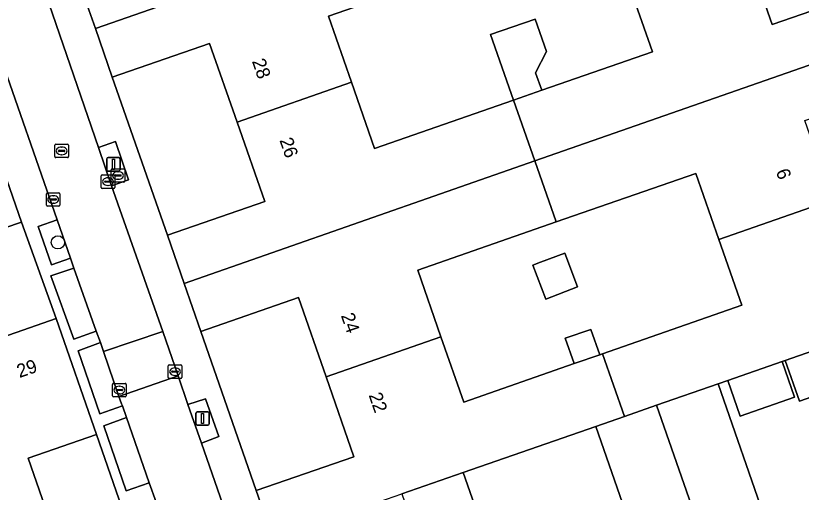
# Model space of a CAD drawing. Extents: x 158472 to 159562, y 388525 to 389606.
# Drawn here: x 158886.7 to 158944.9, y 389204.6 to 389239.9 of the extents above; entities that cross this region are included whole.
import ezdxf

# ---------------------------------------------------------------- set-up
doc = ezdxf.new("R2010")
doc.units = 0
for name, color, linetype in [('IMGEO_Boom', 7, 'Continuous'), ('IMGEO_Brandkraan', 7, 'Continuous'), ('IMGEO_Erf', 7, 'Continuous'), ('IMGEO_Groenvoorziening', 7, 'Continuous'), ('IMGEO_Kolk', 7, 'Continuous'), ('IMGEO_Lichtmast', 7, 'Continuous'), ('IMGEO_Pand', 7, 'Continuous'), ('IMGEO_Pand_nummerreeks', 7, 'Continuous'), ('IMGEO_Parkeervlak_open', 7, 'Continuous'), ('IMGEO_Rijbaan_lokaal_open', 7, 'Continuous'), ('IMGEO_Rioolput', 7, 'Continuous'), ('IMGEO_Voetpad_open', 7, 'Continuous')]:
    doc.layers.add(name, color=color, linetype=linetype)

msp = doc.modelspace()

# ---------------------------------------------------------------- linework, layer by layer
at = {"layer": 'IMGEO_Boom'}
msp.add_circle((158889.809, 389223.135), 0.489, dxfattribs=at)
at = {"layer": 'IMGEO_Brandkraan'}
for p, q in [((158893.764, 389227.668), (158893.764, 389228.52)), ((158893.839, 389228.594), (158894.691, 389228.594)), ((158894.252, 389228.374), (158894.277, 389228.374)), ((158894.765, 389228.52), (158894.765, 389227.668)), ((158894.691, 389227.594), (158893.839, 389227.594)), ((158894.023, 389228.088), (158894.023, 389228.1)), ((158894.461, 389228.051), (158894.063, 389228.051)), ((158894.066, 389228.137), (158894.464, 389228.137)), ((158894.275, 389227.814), (158894.25, 389227.814)), ((158894.507, 389228.1), (158894.507, 389228.088))]:
    msp.add_line(p, q, dxfattribs=at)
for points in [[(158893.764, 389227.668), (158893.764, 389228.52)], [(158893.839, 389228.594), (158894.691, 389228.594)], [(158894.765, 389228.52), (158894.765, 389227.668)], [(158894.691, 389227.594), (158893.839, 389227.594)]]:
    msp.add_lwpolyline(points, dxfattribs=at)
for centre, radius, start, end in [((158893.841, 389228.518), 0.0765, 91.55205, 178.44795), ((158893.841, 389228.518), 0.0765, 91.55205, 178.44795), ((158894.689, 389228.518), 0.0765, 1.55205, 88.44795), ((158894.689, 389228.518), 0.0765, 1.55205, 88.44795), ((158893.841, 389227.67), 0.0765, 181.55205, 268.44795), ((158893.841, 389227.67), 0.0765, 181.55205, 268.44795), ((158894.063, 389228.097), 0.0403, 85.87752, 175.75265), ((158894.06, 389228.087), 0.0366, 178.93798, 274.71019), ((158894.464, 389228.094), 0.043, 264.86636, 352.45326), ((158894.468, 389228.099), 0.0386, 1.73085, 96.63898), ((158894.689, 389227.67), 0.0765, 271.55205, 358.44795), ((158894.689, 389227.67), 0.0765, 271.55205, 358.44795)]:
    msp.add_arc(centre, radius, start, end, dxfattribs=at)
for centre, major_axis, ratio, start_param, end_param in [((158894.251, 389228.094), (-0.387, 0.002), 0.722429, 4.712389, 7.853982), ((158894.276, 389228.094), (-0.39, 0.002), 0.717154, 1.570796, 4.712389)]:
    msp.add_ellipse(centre, major_axis=major_axis, ratio=ratio, start_param=start_param, end_param=end_param, dxfattribs=at)
at = {"layer": 'IMGEO_Erf'}
for points in [[(158946.672, 389251.406), (158945.889, 389253.613), (158938.655, 389251.095), (158939.036, 389250), (158940.709, 389245.193), (158942.76, 389239.299), (158950.066, 389241.842), (158947.171, 389250)], [(158925.683, 389234.426), (158933.878, 389237.278), (158932.162, 389242.209), (158930.464, 389247.086), (158920.14, 389243.493), (158909.862, 389239.916), (158911.567, 389235.016), (158913.275, 389230.108), (158923.573, 389233.692), (158921.871, 389238.542), (158925.18, 389239.703), (158926.029, 389237.282), (158925.216, 389235.698)], [(158897.929, 389223.66), (158905.134, 389226.167), (158903.089, 389232.043), (158901.052, 389237.894), (158893.836, 389235.383)], [(158938.806, 389223.336), (158937.095, 389228.253), (158926.74, 389224.649), (158916.477, 389221.077), (158918.197, 389216.136), (158919.884, 389211.288), (158928.073, 389214.138), (158927.418, 389216.021), (158929.314, 389216.681), (158929.969, 389214.798), (158930.167, 389214.867), (158940.502, 389218.464)], [(158881.139, 389222.601), (158883.648, 389215.386), (158889.681, 389217.484), (158887.108, 389224.631)], [(158925.016, 389221.443), (158925.586, 389221.658), (158927.38, 389222.338), (158928.331, 389219.825), (158925.967, 389218.93)], [(158904.514, 389204.715), (158911.749, 389207.233), (158909.688, 389213.156), (158907.639, 389219.042), (158900.412, 389216.527)], [(158948.551, 389216.056), (158947.806, 389215.797), (158948.244, 389214.539), (158948.857, 389212.778), (158944.763, 389211.353), (158943.713, 389214.372), (158943.486, 389214.293), (158944.408, 389211.643), (158940.375, 389210.239), (158939.452, 389212.889), (158938.738, 389212.641), (158942.287, 389202.444), (158947.199, 389204.153), (158952.1, 389205.859)], [(158923.419, 389195.824), (158928.326, 389197.532), (158933.24, 389199.242), (158929.676, 389209.483), (158919.855, 389206.065)], [(158892.673, 389208.879), (158887.592, 389207.113), (158891.13, 389196.938), (158896.19, 389198.698)]]:
    msp.add_lwpolyline(points, close=True, dxfattribs=at)
at = {"layer": 'IMGEO_Groenvoorziening'}
for points in [[(158892.828, 389230.16), (158893.787, 389227.329), (158895.05, 389227.779), (158894.067, 389230.614)], [(158889.758, 389224.809), (158888.352, 389224.312), (158889.332, 389221.466), (158890.752, 389221.951)], [(158899.441, 389211.103), (158900.453, 389208.246), (158901.731, 389208.726), (158900.737, 389211.536)]]:
    msp.add_lwpolyline(points, close=True, dxfattribs=at)
at = {"layer": 'IMGEO_Kolk'}
for p, q in [((158893.02, 389227.214), (158893.02, 389228.066)), ((158893.095, 389228.14), (158893.947, 389228.14)), ((158893.279, 389227.634), (158893.279, 389227.646)), ((158893.717, 389227.597), (158893.319, 389227.597)), ((158893.322, 389227.683), (158893.72, 389227.683)), ((158893.508, 389227.92), (158893.533, 389227.92)), ((158893.763, 389227.646), (158893.763, 389227.634)), ((158894.021, 389228.066), (158894.021, 389227.214)), ((158893.947, 389227.14), (158893.095, 389227.14)), ((158893.531, 389227.36), (158893.506, 389227.36)), ((158888.959, 389225.888), (158888.959, 389226.74)), ((158889.034, 389226.814), (158889.886, 389226.814)), ((158889.447, 389226.594), (158889.472, 389226.594)), ((158889.96, 389226.74), (158889.96, 389225.888)), ((158889.218, 389226.308), (158889.218, 389226.32)), ((158889.656, 389226.271), (158889.258, 389226.271)), ((158889.261, 389226.357), (158889.659, 389226.357)), ((158889.47, 389226.034), (158889.445, 389226.034)), ((158889.702, 389226.32), (158889.702, 389226.308)), ((158889.886, 389225.814), (158889.034, 389225.814)), ((158897.99, 389213.114), (158897.99, 389213.966)), ((158898.065, 389214.04), (158898.917, 389214.04)), ((158898.478, 389213.82), (158898.503, 389213.82)), ((158898.991, 389213.966), (158898.991, 389213.114)), ((158898.917, 389213.04), (158898.065, 389213.04)), ((158898.249, 389213.534), (158898.249, 389213.546)), ((158898.687, 389213.497), (158898.289, 389213.497)), ((158898.292, 389213.583), (158898.69, 389213.583)), ((158898.501, 389213.26), (158898.476, 389213.26)), ((158898.733, 389213.546), (158898.733, 389213.534)), ((158893.86, 389211.75), (158893.86, 389212.602)), ((158893.935, 389212.676), (158894.787, 389212.676)), ((158894.348, 389212.456), (158894.373, 389212.456)), ((158894.861, 389212.602), (158894.861, 389211.75)), ((158894.119, 389212.17), (158894.119, 389212.182)), ((158894.557, 389212.133), (158894.159, 389212.133)), ((158894.162, 389212.219), (158894.56, 389212.219)), ((158894.371, 389211.896), (158894.346, 389211.896)), ((158894.603, 389212.182), (158894.603, 389212.17)), ((158894.787, 389211.676), (158893.935, 389211.676))]:
    msp.add_line(p, q, dxfattribs=at)
for points in [[(158893.02, 389227.214), (158893.02, 389228.066)], [(158893.095, 389228.14), (158893.947, 389228.14)], [(158894.021, 389228.066), (158894.021, 389227.214)], [(158893.947, 389227.14), (158893.095, 389227.14)], [(158888.959, 389225.888), (158888.959, 389226.74)], [(158889.034, 389226.814), (158889.886, 389226.814)], [(158889.96, 389226.74), (158889.96, 389225.888)], [(158889.886, 389225.814), (158889.034, 389225.814)], [(158897.99, 389213.114), (158897.99, 389213.966)], [(158898.065, 389214.04), (158898.917, 389214.04)], [(158898.991, 389213.966), (158898.991, 389213.114)], [(158898.917, 389213.04), (158898.065, 389213.04)], [(158893.86, 389211.75), (158893.86, 389212.602)], [(158893.935, 389212.676), (158894.787, 389212.676)], [(158894.861, 389212.602), (158894.861, 389211.75)], [(158894.787, 389211.676), (158893.935, 389211.676)]]:
    msp.add_lwpolyline(points, dxfattribs=at)
for centre, radius, start, end in [((158893.097, 389228.064), 0.0765, 91.55205, 178.44795), ((158893.097, 389228.064), 0.0765, 91.55205, 178.44795), ((158893.319, 389227.643), 0.0403, 85.87752, 175.75265), ((158893.316, 389227.633), 0.0366, 178.93798, 274.71019), ((158893.72, 389227.64), 0.043, 264.86636, 352.45326), ((158893.724, 389227.645), 0.0386, 1.73085, 96.63898), ((158893.945, 389228.064), 0.0765, 1.55205, 88.44795), ((158893.945, 389228.064), 0.0765, 1.55205, 88.44795), ((158893.097, 389227.216), 0.0765, 181.55205, 268.44795), ((158893.097, 389227.216), 0.0765, 181.55205, 268.44795), ((158893.945, 389227.216), 0.0765, 271.55205, 358.44795), ((158893.945, 389227.216), 0.0765, 271.55205, 358.44795), ((158889.036, 389226.738), 0.0765, 91.55205, 178.44795), ((158889.036, 389226.738), 0.0765, 91.55205, 178.44795), ((158889.884, 389226.738), 0.0765, 1.55205, 88.44795), ((158889.884, 389226.738), 0.0765, 1.55205, 88.44795), ((158889.036, 389225.89), 0.0765, 181.55205, 268.44795), ((158889.036, 389225.89), 0.0765, 181.55205, 268.44795), ((158889.258, 389226.317), 0.0403, 85.87752, 175.75265), ((158889.255, 389226.307), 0.0366, 178.93798, 274.71019), ((158889.659, 389226.314), 0.043, 264.86636, 352.45326), ((158889.663, 389226.319), 0.0386, 1.73085, 96.63898), ((158889.884, 389225.89), 0.0765, 271.55205, 358.44795), ((158889.884, 389225.89), 0.0765, 271.55205, 358.44795), ((158898.067, 389213.964), 0.0765, 91.55205, 178.44795), ((158898.067, 389213.964), 0.0765, 91.55205, 178.44795), ((158898.915, 389213.964), 0.0765, 1.55205, 88.44795), ((158898.915, 389213.964), 0.0765, 1.55205, 88.44795), ((158898.067, 389213.116), 0.0765, 181.55205, 268.44795), ((158898.067, 389213.116), 0.0765, 181.55205, 268.44795), ((158898.289, 389213.543), 0.0403, 85.87752, 175.75265), ((158898.286, 389213.533), 0.0366, 178.93798, 274.71019), ((158898.69, 389213.54), 0.043, 264.86636, 352.45326), ((158898.694, 389213.545), 0.0386, 1.73085, 96.63898), ((158898.915, 389213.116), 0.0765, 271.55205, 358.44795), ((158898.915, 389213.116), 0.0765, 271.55205, 358.44795), ((158893.937, 389212.6), 0.0765, 91.55205, 178.44795), ((158893.937, 389212.6), 0.0765, 91.55205, 178.44795), ((158894.785, 389212.6), 0.0765, 1.55205, 88.44795), ((158894.785, 389212.6), 0.0765, 1.55205, 88.44795), ((158894.159, 389212.179), 0.0403, 85.87752, 175.75265), ((158894.156, 389212.169), 0.0366, 178.93798, 274.71019), ((158894.56, 389212.176), 0.043, 264.86636, 352.45326), ((158894.564, 389212.181), 0.0386, 1.73085, 96.63898), ((158893.937, 389211.752), 0.0765, 181.55205, 268.44795), ((158893.937, 389211.752), 0.0765, 181.55205, 268.44795), ((158894.785, 389211.752), 0.0765, 271.55205, 358.44795), ((158894.785, 389211.752), 0.0765, 271.55205, 358.44795)]:
    msp.add_arc(centre, radius, start, end, dxfattribs=at)
for centre, major_axis, ratio, start_param, end_param in [((158893.507, 389227.64), (-0.387, 0.002), 0.722429, 4.712389, 7.853982), ((158893.532, 389227.64), (-0.39, 0.002), 0.717154, 1.570796, 4.712389), ((158889.446, 389226.314), (-0.387, 0.002), 0.722429, 4.712389, 7.853982), ((158889.471, 389226.314), (-0.39, 0.002), 0.717154, 1.570796, 4.712389), ((158898.477, 389213.54), (-0.387, 0.002), 0.722429, 4.712389, 7.853982), ((158898.502, 389213.54), (-0.39, 0.002), 0.717154, 1.570796, 4.712389), ((158894.347, 389212.176), (-0.387, 0.002), 0.722429, 4.712389, 7.853982), ((158894.372, 389212.176), (-0.39, 0.002), 0.717154, 1.570796, 4.712389)]:
    msp.add_ellipse(centre, major_axis=major_axis, ratio=ratio, start_param=start_param, end_param=end_param, dxfattribs=at)
at = {"layer": 'IMGEO_Lichtmast'}
for p, q in [((158893.422, 389228.525), (158893.422, 389229.325)), ((158893.422, 389229.325), (158893.422, 389228.525)), ((158893.522, 389229.425), (158894.312, 389229.425)), ((158894.312, 389229.425), (158893.522, 389229.425)), ((158894.412, 389229.325), (158894.412, 389228.525)), ((158894.412, 389228.525), (158894.412, 389229.325)), ((158894.312, 389228.425), (158893.522, 389228.425)), ((158893.522, 389228.425), (158894.312, 389228.425)), ((158900.04, 389209.661), (158900.04, 389210.461)), ((158900.04, 389210.461), (158900.04, 389209.661)), ((158900.14, 389210.561), (158900.93, 389210.561)), ((158900.93, 389210.561), (158900.14, 389210.561)), ((158901.03, 389210.461), (158901.03, 389209.661)), ((158901.03, 389209.661), (158901.03, 389210.461)), ((158900.93, 389209.561), (158900.14, 389209.561)), ((158900.14, 389209.561), (158900.93, 389209.561))]:
    msp.add_line(p, q, dxfattribs=at)
for points in [[(158893.842, 389229.3), (158893.992, 389229.3), (158893.992, 389228.55), (158893.842, 389228.55), (158893.842, 389229.3)], [(158900.46, 389210.436), (158900.61, 389210.436), (158900.61, 389209.686), (158900.46, 389209.686), (158900.46, 389210.436)]]:
    msp.add_lwpolyline(points, dxfattribs=at)
for centre, start, end in [((158893.522, 389229.325), 90, 180), ((158893.522, 389229.325), 90, 180), ((158894.312, 389229.325), 0, 90), ((158894.312, 389229.325), 360, 90), ((158893.522, 389228.525), 180, 270), ((158893.522, 389228.525), 180, 270), ((158894.312, 389228.525), 270, 0), ((158894.312, 389228.525), 270, 0), ((158900.14, 389210.461), 90, 180), ((158900.14, 389210.461), 90, 180), ((158900.93, 389210.461), 0, 90), ((158900.93, 389210.461), 360, 90), ((158900.14, 389209.661), 180, 270), ((158900.14, 389209.661), 180, 270), ((158900.93, 389209.661), 270, 0), ((158900.93, 389209.661), 270, 0)]:
    msp.add_arc(centre, 0.1, start, end, dxfattribs=at)
at = {"layer": 'IMGEO_Pand'}
for points in [[(158892.582, 389238.988), (158918.54, 389248.04), (158917.854, 389250), (158916.953, 389252.572), (158909.561, 389250), (158906.751, 389249.022), (158906.411, 389250), (158904.996, 389254.065), (158896.417, 389251.079), (158896.793, 389250), (158898.537, 389244.99), (158891.362, 389242.493)], [(158911.567, 389235.016), (158909.862, 389239.916), (158920.14, 389243.493), (158918.54, 389248.04), (158892.582, 389238.988), (158893.836, 389235.383), (158901.052, 389237.894), (158903.089, 389232.043)], [(158951.296, 389238.307), (158950.066, 389241.842), (158942.76, 389239.299), (158940.709, 389245.193), (158932.162, 389242.209), (158933.878, 389237.278), (158925.683, 389234.426), (158923.573, 389233.692), (158925.16, 389229.17)], [(158923.573, 389233.692), (158925.683, 389234.426), (158925.216, 389235.698), (158926.029, 389237.282), (158925.18, 389239.703), (158921.871, 389238.542)], [(158926.74, 389224.649), (158937.095, 389228.253), (158938.806, 389223.336), (158947.223, 389226.282), (158945.177, 389232.162), (158952.543, 389234.725), (158951.296, 389238.307), (158925.16, 389229.17)], [(158911.567, 389235.016), (158903.089, 389232.043), (158905.134, 389226.167), (158897.929, 389223.66), (158899.172, 389220.088), (158925.16, 389229.17), (158923.573, 389233.692), (158913.275, 389230.108)], [(158909.688, 389213.156), (158918.197, 389216.136), (158916.477, 389221.077), (158926.74, 389224.649), (158925.16, 389229.17), (158899.172, 389220.088), (158900.412, 389216.527), (158907.639, 389219.042)], [(158953.064, 389217.677), (158957.562, 389219.292), (158957.885, 389219.408), (158957.779, 389219.713), (158956.656, 389222.936), (158949.281, 389220.37), (158947.223, 389226.282), (158938.806, 389223.336), (158940.502, 389218.464), (158930.167, 389214.867), (158931.811, 389210.227), (158934.165, 389211.047), (158938.738, 389212.641), (158939.452, 389212.889), (158943.486, 389214.293), (158943.713, 389214.372), (158947.806, 389215.797), (158948.551, 389216.056)], [(158886.605, 389195.408), (158891.13, 389196.938), (158887.592, 389207.113), (158892.673, 389208.879), (158889.681, 389217.484), (158883.648, 389215.386), (158881.139, 389222.601), (158877.525, 389221.345)], [(158925.016, 389221.443), (158925.967, 389218.93), (158928.331, 389219.825), (158927.38, 389222.338), (158925.586, 389221.658)], [(158928.073, 389214.138), (158929.969, 389214.798), (158929.314, 389216.681), (158927.418, 389216.021)], [(158929.676, 389209.483), (158931.811, 389210.227), (158930.167, 389214.867), (158929.969, 389214.798), (158928.073, 389214.138), (158919.884, 389211.288), (158918.197, 389216.136), (158909.688, 389213.156), (158911.749, 389207.233), (158904.514, 389204.715), (158905.755, 389201.15), (158910.756, 389202.891), (158915.296, 389204.475), (158919.855, 389206.065)], [(158947.806, 389215.797), (158943.713, 389214.372), (158944.763, 389211.353), (158948.857, 389212.778), (158948.244, 389214.539)], [(158943.486, 389214.293), (158939.452, 389212.889), (158940.375, 389210.239), (158944.408, 389211.643)], [(158943.237, 389185.048), (158946.764, 389186.276), (158944.242, 389193.522), (158950.13, 389195.571), (158947.199, 389204.153), (158942.287, 389202.444), (158938.738, 389212.641), (158934.165, 389211.047)], [(158943.237, 389185.048), (158934.165, 389211.047), (158931.811, 389210.227), (158929.676, 389209.483), (158933.24, 389199.242), (158928.326, 389197.532), (158931.257, 389189.028), (158937.141, 389191.076), (158939.671, 389183.807)], [(158915.296, 389204.475), (158924.354, 389178.507), (158927.88, 389179.734), (158925.36, 389186.976), (158931.257, 389189.028), (158928.326, 389197.532), (158923.419, 389195.824), (158919.855, 389206.065)]]:
    msp.add_lwpolyline(points, close=True, dxfattribs=at)
at = {"layer": 'IMGEO_Parkeervlak_open'}
for points in [[(158891, 389221.213), (158889.29, 389220.643), (158890.988, 389215.955), (158892.656, 389216.541)], [(158893.199, 389215.033), (158892.956, 389215.694), (158891.313, 389215.097), (158892.919, 389210.403), (158894.585, 389210.997), (158894.523, 389211.167), (158894.333, 389211.688)], [(158894.894, 389210.144), (158893.218, 389209.528), (158894.874, 389204.711), (158896.572, 389205.291)]]:
    msp.add_lwpolyline(points, close=True, dxfattribs=at)
at = {"layer": 'IMGEO_Rijbaan_lokaal_open'}
for points in [[(158880.772, 389250.541), (158889.758, 389224.809), (158890.752, 389221.951), (158891, 389221.213), (158892.656, 389216.541), (158892.956, 389215.694), (158893.199, 389215.033), (158897.583, 389216.519), (158893.787, 389227.329), (158892.828, 389230.16), (158886.78, 389247.717), (158885.939, 389250.158)], [(158911.364, 389177.157), (158911.066, 389177.937), (158910.055, 389180.79), (158909.156, 389183.322), (158907.525, 389188.057), (158907.212, 389188.885), (158905.588, 389193.455), (158904.795, 389195.722), (158903.82, 389198.563), (158900.453, 389208.246), (158899.441, 389211.103), (158898.712, 389213.229), (158894.333, 389211.688), (158894.523, 389211.167), (158894.585, 389210.997), (158894.894, 389210.144), (158896.572, 389205.291), (158897.079, 389203.858), (158898.047, 389200.982), (158906.228, 389177.656), (158907.501, 389173.997)]]:
    msp.add_lwpolyline(points, dxfattribs=at)
msp.add_lwpolyline([(158897.583, 389216.519), (158893.199, 389215.033), (158894.333, 389211.688), (158898.712, 389213.229)], close=True, dxfattribs=at)
at = {"layer": 'IMGEO_Rioolput'}
for p, q in [((158889.587, 389229.493), (158889.587, 389230.345)), ((158889.662, 389230.419), (158890.514, 389230.419)), ((158889.846, 389229.913), (158889.846, 389229.925)), ((158889.889, 389229.962), (158890.287, 389229.962)), ((158890.075, 389230.199), (158890.1, 389230.199)), ((158890.33, 389229.925), (158890.33, 389229.913)), ((158890.588, 389230.345), (158890.588, 389229.493)), ((158890.514, 389229.419), (158889.662, 389229.419)), ((158890.284, 389229.876), (158889.886, 389229.876)), ((158890.098, 389229.639), (158890.073, 389229.639))]:
    msp.add_line(p, q, dxfattribs=at)
for points in [[(158889.587, 389229.493), (158889.587, 389230.345)], [(158889.662, 389230.419), (158890.514, 389230.419)], [(158890.588, 389230.345), (158890.588, 389229.493)], [(158890.514, 389229.419), (158889.662, 389229.419)]]:
    msp.add_lwpolyline(points, dxfattribs=at)
for centre, radius, start, end in [((158889.664, 389230.343), 0.0765, 91.55205, 178.44795), ((158889.664, 389230.343), 0.0765, 91.55205, 178.44795), ((158889.886, 389229.922), 0.0403, 85.87752, 175.75265), ((158889.883, 389229.912), 0.0366, 178.93798, 274.71019), ((158890.287, 389229.919), 0.043, 264.86636, 352.45326), ((158890.291, 389229.924), 0.0386, 1.73085, 96.63898), ((158890.512, 389230.343), 0.0765, 1.55205, 88.44795), ((158890.512, 389230.343), 0.0765, 1.55205, 88.44795), ((158889.664, 389229.495), 0.0765, 181.55205, 268.44795), ((158889.664, 389229.495), 0.0765, 181.55205, 268.44795), ((158890.512, 389229.495), 0.0765, 271.55205, 358.44795), ((158890.512, 389229.495), 0.0765, 271.55205, 358.44795)]:
    msp.add_arc(centre, radius, start, end, dxfattribs=at)
for centre, major_axis, ratio, start_param, end_param in [((158890.074, 389229.919), (-0.387, 0.002), 0.722429, 4.712389, 7.853982), ((158890.099, 389229.919), (-0.39, 0.002), 0.717154, 1.570796, 4.712389)]:
    msp.add_ellipse(centre, major_axis=major_axis, ratio=ratio, start_param=start_param, end_param=end_param, dxfattribs=at)
at = {"layer": 'IMGEO_Voetpad_open'}
msp.add_lwpolyline([(158873.585, 389252.115), (158871.583, 389250), (158871.053, 389249.44), (158868.411, 389246.649), (158865.369, 389243.528), (158864.158, 389239.247), (158863.137, 389235.745), (158862.061, 389232.055), (158858.872, 389221.561), (158856.573, 389220.673), (158857.825, 389217.123), (158858.647, 389214.731), (158862.242, 389215.981), (158874.023, 389220.127), (158877.525, 389221.345), (158881.139, 389222.601), (158887.108, 389224.631), (158878.32, 389250), (158876.516, 389255.207)], close=True, dxfattribs=at)
for points in [[(158880.55, 389253.493), (158878.32, 389250), (158887.108, 389224.631), (158889.681, 389217.484), (158892.673, 389208.879), (158896.19, 389198.698), (158897.444, 389195.09), (158901.583, 389183.299), (158902.803, 389179.791), (158904.06, 389176.175), (158906.091, 389170.229), (158907.888, 389165.137), (158908.797, 389162.559), (158912.488, 389168.774)], [(158897.079, 389203.858), (158896.572, 389205.291), (158894.874, 389204.711), (158893.218, 389209.528), (158894.894, 389210.144), (158894.585, 389210.997), (158892.919, 389210.403), (158891.313, 389215.097), (158892.956, 389215.694), (158892.656, 389216.541), (158890.988, 389215.955), (158889.29, 389220.643), (158891, 389221.213), (158890.752, 389221.951), (158889.332, 389221.466), (158888.352, 389224.312), (158889.758, 389224.809), (158880.772, 389250.541)], [(158886.78, 389247.717), (158892.828, 389230.16), (158894.067, 389230.614), (158895.05, 389227.779), (158893.787, 389227.329), (158897.583, 389216.519), (158898.712, 389213.229), (158899.441, 389211.103), (158900.737, 389211.536), (158901.731, 389208.726), (158900.453, 389208.246), (158903.82, 389198.563)], [(158900.412, 389216.527), (158899.172, 389220.088), (158897.929, 389223.66), (158893.836, 389235.383), (158892.582, 389238.988), (158891.362, 389242.493)], [(158914.037, 389177.54), (158912.29, 389182.403), (158909.318, 389190.941), (158905.755, 389201.15), (158904.514, 389204.715), (158900.412, 389216.527)]]:
    msp.add_lwpolyline(points, dxfattribs=at)

# ---------------------------------------------------------------- texts
at = {"layer": 'IMGEO_Pand_nummerreeks'}
for s, rotation, p in [('28', 289.19534, (158904.18, 389236.574)), ('26', 289.18922, (158906.22, 389230.713)), ('6', 289.18581, (158943.012, 389228.404)), ('24', 289.19373, (158910.772, 389217.707)), ('29', 19.17533, (158886.961, 389213.066)), ('22', 289.18815, (158912.826, 389211.807))]:
    msp.add_text(s, height=1, rotation=rotation, dxfattribs=at).set_placement(p)

doc.saveas('drawing.dxf')
